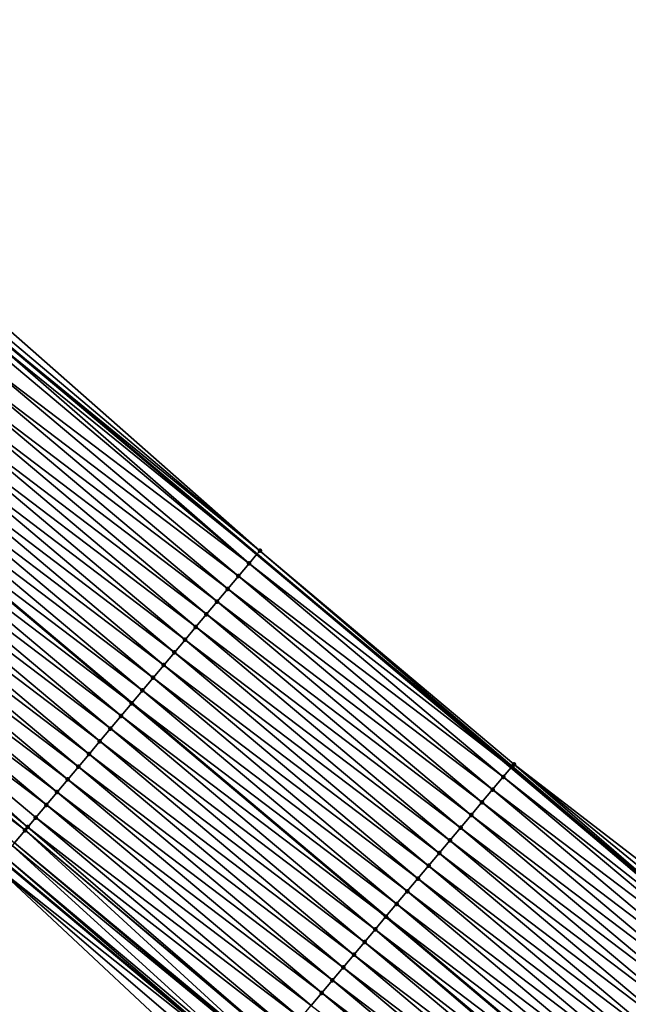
# Model space of a CAD drawing. Header units: feet. Extents: x 2007189 to 2022806, y 818621 to 837694.
# Tile 356 of 656: x 2016154 to 2016190, y 819621 to 819680. Entities that reach past the tile are written whole.
import ezdxf

# ---------------------------------------------------------------- set-up
doc = ezdxf.new("R2010")
doc.units = ezdxf.units.FT
doc.header["$MEASUREMENT"] = 0
for name, color, linetype, lineweight in [('EP_Travel Lane', 172, 'Continuous', 53), ('Road Shots', 141, 'Continuous', 100), ('Road X-Section', 40, 'Continuous', 13), ('STRIPING', 60, 'Continuous', 53)]:
    doc.layers.add(name, color=color, linetype=linetype, lineweight=lineweight)
doc.layers.add('I-77-MM17-21_SB-Surface-Border', color=7, linetype='Continuous')
doc.layers.add('I-77-MM17-21_SB-Surface-TIN', color=7, linetype='Continuous')

msp = doc.modelspace()

# ---------------------------------------------------------------- linework, layer by layer
at = {"layer": 'EP_Travel Lane'}
for points in [[(2016014.796709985, 819776.3407622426, 262.4601193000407), (2016030.117183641, 819763.4866467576, 262.6944060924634), (2016045.437521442, 819750.632645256, 262.9432423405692), (2016060.757875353, 819737.778630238, 263.1903578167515), (2016076.078435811, 819724.9244419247, 263.4153529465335), (2016091.399156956, 819712.070118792, 263.6231293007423), (2016106.724552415, 819699.2080098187, 263.877371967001), (2016122.036484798, 819686.3446305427, 264.1575624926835), (2016137.348357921, 819673.4813010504, 264.4436414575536), (2016152.660271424, 819660.6179376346, 264.7257164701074), (2016167.972586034, 819647.7542372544, 264.9679054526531), (2016183.28467098, 819634.8907298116, 265.2329252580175), (2016198.596788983, 819622.027194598, 265.4946617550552)], [(2016014.626060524, 819745.0162258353, 262.3268209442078), (2016029.946579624, 819732.1620708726, 262.5561737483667), (2016045.266974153, 819719.3080204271, 262.7988653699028), (2016060.58745953, 819706.4538937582, 263.0318249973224), (2016075.907973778, 819693.5997428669, 263.2616985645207), (2016091.225092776, 819680.752900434, 263.5268017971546), (2016106.554456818, 819667.9102264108, 263.8049131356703), (2016121.883785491, 819655.0675820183, 264.0865390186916), (2016137.213209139, 819642.2248580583, 264.3587255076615), (2016152.5430196, 819629.3818100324, 264.59250594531), (2016167.872762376, 819616.5388187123, 264.8330092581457), (2016183.202506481, 819603.6958262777, 265.0733781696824), (2016198.532178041, 819590.8528946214, 265.3209503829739)]]:
    msp.add_polyline3d(points, dxfattribs=at)
at = {"layer": 'I-77-MM17-21_SB-Surface-Border', "color": 3, "linetype": 'Continuous', "lineweight": -3}
for points in [[(2016015.619066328, 819777.3203047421, 262.428381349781), (2016030.296526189, 819763.7003339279, 262.690905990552), (2016045.61685894, 819750.8463360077, 262.9402484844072), (2016060.937196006, 819737.9923344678, 263.1891337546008), (2016076.900769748, 819725.9040005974, 263.3858762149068), (2016092.221470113, 819713.049694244, 263.5958432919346), (2016107.547451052, 819700.1867827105, 263.8446988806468), (2016122.21514101, 819686.5572963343, 264.1587124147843), (2016137.526395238, 819673.6932021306, 264.4434161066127), (2016153.137484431, 819661.1853565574, 264.6975518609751), (2016168.151971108, 819647.9677780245, 264.9694208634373), (2016183.460804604, 819635.1003761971, 265.2332455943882), (2016199.312859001, 819622.879429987, 265.4920209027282)], [(2016197.786978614, 819589.9652309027, 265.2864947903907), (2016181.556114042, 819601.7345447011, 264.9904818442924), (2016166.821759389, 819615.2867212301, 264.7761937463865), (2016152.191393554, 819628.9629454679, 264.5754625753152), (2016136.919052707, 819641.8744532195, 264.3445008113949), (2016120.588133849, 819653.5240375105, 264.0170704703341), (2016104.973506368, 819666.0263987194, 263.7006059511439), (2016089.676526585, 819678.9077486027, 263.4289134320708), (2016075.383008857, 819692.9734671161, 263.2308862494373), (2016058.687147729, 819704.1865285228, 262.903408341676), (2016043.123100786, 819716.750073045, 262.6552766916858), (2016029.865235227, 819732.0650542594, 262.5527761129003), (2016014.556799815, 819744.9336030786, 262.322982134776)]]:
    msp.add_polyline3d(points, dxfattribs=at)
at = {"layer": 'I-77-MM17-21_SB-Surface-TIN', "color": 128, "linetype": 'Continuous', "lineweight": -3}
for points in [[(2016152.868889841, 819660.8661093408, 264.7192249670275), (2016152.660271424, 819660.6179376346, 264.7257164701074), (2016168.149340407, 819647.9646468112, 264.9694175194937)], [(2016153.137484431, 819661.1853565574, 264.6975518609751), (2016152.868889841, 819660.8661093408, 264.7192249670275), (2016168.151971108, 819647.9677780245, 264.9694208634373)], [(2016152.868889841, 819660.8661093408, 264.7192249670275), (2016168.149340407, 819647.9646468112, 264.9694175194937), (2016168.151971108, 819647.9677780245, 264.9694208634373)], [(2016152.194455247, 819660.0634048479, 264.7206456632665), (2016167.506126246, 819647.1989604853, 264.963915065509), (2016152.417867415, 819660.3293440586, 264.7219649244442)], [(2016152.641702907, 819660.595848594, 264.7262942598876), (2016152.417867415, 819660.3293440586, 264.7219649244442), (2016167.972586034, 819647.7542372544, 264.9679054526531)], [(2016152.417867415, 819660.3293440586, 264.7219649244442), (2016167.506126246, 819647.1989604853, 264.963915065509), (2016167.972586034, 819647.7542372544, 264.9679054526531)], [(2016152.641702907, 819660.595848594, 264.7262942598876), (2016167.972586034, 819647.7542372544, 264.9679054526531), (2016152.660271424, 819660.6179376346, 264.7257164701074)], [(2016168.149340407, 819647.9646468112, 264.9694175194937), (2016152.660271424, 819660.6179376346, 264.7257164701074), (2016167.972586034, 819647.7542372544, 264.9679054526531)], [(2016151.551345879, 819659.2976304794, 264.7047245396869), (2016167.506126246, 819647.1989604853, 264.963915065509), (2016152.194455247, 819660.0634048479, 264.7206456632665)], [(2016150.908258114, 819658.5318379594, 264.6866554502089), (2016166.86299572, 819646.4332038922, 264.9500975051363), (2016151.551345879, 819659.2976304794, 264.7047245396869)], [(2016151.551345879, 819659.2976304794, 264.7047245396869), (2016166.86299572, 819646.4332038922, 264.9500975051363), (2016167.506126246, 819647.1989604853, 264.963915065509)], [(2016150.265144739, 819657.7660669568, 264.6711326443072), (2016166.219911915, 819645.6674080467, 264.9316349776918), (2016150.908258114, 819658.5318379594, 264.6866554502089)], [(2016150.908258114, 819658.5318379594, 264.6866554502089), (2016166.219911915, 819645.6674080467, 264.9316349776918), (2016166.86299572, 819646.4332038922, 264.9500975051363)], [(2016149.622029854, 819657.0002972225, 264.6557599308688), (2016165.576806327, 819644.9016305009, 264.9153379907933), (2016150.265144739, 819657.7660669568, 264.6711326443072)], [(2016150.265144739, 819657.7660669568, 264.6711326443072), (2016165.576806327, 819644.9016305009, 264.9153379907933), (2016166.219911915, 819645.6674080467, 264.9316349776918)], [(2016148.978913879, 819656.2345284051, 264.6404956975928), (2016164.933685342, 819644.1358658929, 264.9005719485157), (2016149.622029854, 819657.0002972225, 264.6557599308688)], [(2016149.622029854, 819657.0002972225, 264.6557599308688), (2016164.933685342, 819644.1358658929, 264.9005719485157), (2016165.576806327, 819644.9016305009, 264.9153379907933)], [(2016148.335796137, 819655.4687610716, 264.6254070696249), (2016164.290579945, 819643.3700881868, 264.8842559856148), (2016148.978913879, 819656.2345284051, 264.6404956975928)], [(2016148.978913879, 819656.2345284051, 264.6404956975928), (2016164.290579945, 819643.3700881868, 264.8842559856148), (2016164.933685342, 819644.1358658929, 264.9005719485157)], [(2016147.692685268, 819654.702987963, 264.609635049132), (2016163.647446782, 819642.6043338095, 264.8707006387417), (2016148.335796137, 819655.4687610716, 264.6254070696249)], [(2016148.335796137, 819655.4687610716, 264.6254070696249), (2016163.647446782, 819642.6043338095, 264.8707006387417), (2016164.290579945, 819643.3700881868, 264.8842559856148)], [(2016147.049573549, 819653.9372155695, 264.5939476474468), (2016163.00431562, 819641.838577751, 264.8569463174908), (2016147.692685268, 819654.702987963, 264.609635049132)], [(2016147.692685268, 819654.702987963, 264.609635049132), (2016163.00431562, 819641.838577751, 264.8569463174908), (2016163.647446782, 819642.6043338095, 264.8707006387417)], [(2016146.406445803, 819653.1714566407, 264.5798535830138), (2016162.361211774, 819641.0727987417, 264.8404761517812), (2016147.049573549, 819653.9372155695, 264.5939476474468)], [(2016147.049573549, 819653.9372155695, 264.5939476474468), (2016162.361211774, 819641.0727987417, 264.8404761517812), (2016163.00431562, 819641.838577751, 264.8569463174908)], [(2016145.763341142, 819652.4056783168, 264.5634644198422), (2016161.718123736, 819640.3070064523, 264.8224344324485), (2016146.406445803, 819653.1714566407, 264.5798535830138)], [(2016146.406445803, 819653.1714566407, 264.5798535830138), (2016161.718123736, 819640.3070064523, 264.8224344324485), (2016162.361211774, 819641.0727987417, 264.8404761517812)], [(2016145.763341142, 819652.4056783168, 264.5634644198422), (2016145.120255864, 819651.6398734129, 264.5446439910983), (2016161.07504873, 819639.5412032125, 264.8030969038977)], [(2016145.763341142, 819652.4056783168, 264.5634644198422), (2016161.07504873, 819639.5412032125, 264.8030969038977), (2016161.718123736, 819640.3070064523, 264.8224344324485)], [(2016144.477136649, 819650.8741176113, 264.5302058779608), (2016160.431966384, 819638.7753927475, 264.7838334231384), (2016145.120255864, 819651.6398734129, 264.5446439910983)], [(2016161.07504873, 819639.5412032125, 264.8030969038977), (2016145.120255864, 819651.6398734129, 264.5446439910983), (2016160.431966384, 819638.7753927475, 264.7838334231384)], [(2016143.83397031, 819650.1083911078, 264.5199488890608), (2016159.788857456, 819638.0096314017, 264.7685243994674), (2016144.477136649, 819650.8741176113, 264.5302058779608)], [(2016144.477136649, 819650.8741176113, 264.5302058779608), (2016159.788857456, 819638.0096314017, 264.7685243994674), (2016160.431966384, 819638.7753927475, 264.7838334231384)], [(2016143.190874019, 819649.3426057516, 264.5027275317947), (2016159.145705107, 819637.2438931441, 264.756876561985), (2016143.83397031, 819650.1083911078, 264.5199488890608)], [(2016143.83397031, 819650.1083911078, 264.5199488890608), (2016159.145705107, 819637.2438931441, 264.756876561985), (2016159.788857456, 819638.0096314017, 264.7685243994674)], [(2016142.547752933, 819648.5768412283, 264.4879714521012), (2016158.502562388, 819636.4781467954, 264.7442712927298), (2016143.190874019, 819649.3426057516, 264.5027275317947)], [(2016143.190874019, 819649.3426057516, 264.5027275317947), (2016158.502562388, 819636.4781467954, 264.7442712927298), (2016159.145705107, 819637.2438931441, 264.756876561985)], [(2016141.904589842, 819647.8111119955, 264.4773914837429), (2016157.859427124, 819635.7123941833, 264.7309248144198), (2016142.547752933, 819648.5768412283, 264.4879714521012)], [(2016142.547752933, 819648.5768412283, 264.4879714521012), (2016157.859427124, 819635.7123941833, 264.7309248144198), (2016158.502562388, 819636.4781467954, 264.7442712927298)], [(2016141.261459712, 819647.0453550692, 264.4635344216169), (2016157.21629288, 819634.9466407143, 264.7174769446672), (2016141.904589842, 819647.8111119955, 264.4773914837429)], [(2016141.904589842, 819647.8111119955, 264.4773914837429), (2016157.21629288, 819634.9466407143, 264.7174769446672), (2016157.859427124, 819635.7123941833, 264.7309248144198)], [(2016183.354758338, 819634.9741670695, 265.2337603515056), (2016168.149340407, 819647.9646468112, 264.9694175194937), (2016167.972586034, 819647.7542372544, 264.9679054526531)], [(2016183.460804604, 819635.1003761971, 265.2332455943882), (2016168.151971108, 819647.9677780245, 264.9694208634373), (2016168.149340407, 819647.9646468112, 264.9694175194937)], [(2016183.354758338, 819634.9741670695, 265.2337603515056), (2016183.460804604, 819635.1003761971, 265.2332455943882), (2016168.149340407, 819647.9646468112, 264.9694175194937)], [(2016182.8175943, 819634.3346866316, 265.2273600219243), (2016167.506126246, 819647.1989604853, 264.963915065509), (2016166.86299572, 819646.4332038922, 264.9500975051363)], [(2016167.506126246, 819647.1989604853, 264.963915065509), (2016183.28467098, 819634.8907298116, 265.2329252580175), (2016167.972586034, 819647.7542372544, 264.9679054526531)], [(2016182.8175943, 819634.3346866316, 265.2273600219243), (2016183.28467098, 819634.8907298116, 265.2329252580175), (2016167.506126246, 819647.1989604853, 264.963915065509)], [(2016183.354758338, 819634.9741670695, 265.2337603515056), (2016167.972586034, 819647.7542372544, 264.9679054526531), (2016183.28467098, 819634.8907298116, 265.2329252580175)], [(2016140.618348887, 819646.2795819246, 264.4477581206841), (2016156.573156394, 819634.1808891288, 264.7042519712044), (2016141.261459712, 819647.0453550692, 264.4635344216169)], [(2016141.261459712, 819647.0453550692, 264.4635344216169), (2016156.573156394, 819634.1808891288, 264.7042519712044), (2016157.21629288, 819634.9466407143, 264.7174769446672)], [(2016139.975240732, 819645.5138065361, 264.4317163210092), (2016155.930031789, 819633.4151275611, 264.6898457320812), (2016140.618348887, 819646.2795819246, 264.4477581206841)], [(2016140.618348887, 819646.2795819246, 264.4477581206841), (2016155.930031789, 819633.4151275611, 264.6898457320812), (2016156.573156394, 819634.1808891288, 264.7042519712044)], [(2016182.174488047, 819633.5689096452, 265.2111294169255), (2016166.86299572, 819646.4332038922, 264.9500975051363), (2016166.219911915, 819645.6674080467, 264.9316349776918)], [(2016182.174488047, 819633.5689096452, 265.2111294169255), (2016182.8175943, 819634.3346866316, 265.2273600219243), (2016166.86299572, 819646.4332038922, 264.9500975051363)], [(2016139.332124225, 819644.7480381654, 264.4165049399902), (2016155.286917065, 819632.6493576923, 264.6744571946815), (2016139.975240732, 819645.5138065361, 264.4317163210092)], [(2016139.975240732, 819645.5138065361, 264.4317163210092), (2016155.286917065, 819632.6493576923, 264.6744571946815), (2016155.930031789, 819633.4151275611, 264.6898457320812)], [(2016181.53139361, 819632.8031227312, 265.1937240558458), (2016166.219911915, 819645.6674080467, 264.9316349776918), (2016165.576806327, 819644.9016305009, 264.9153379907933)], [(2016181.53139361, 819632.8031227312, 265.1937240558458), (2016182.174488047, 819633.5689096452, 265.2111294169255), (2016166.219911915, 819645.6674080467, 264.9316349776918)], [(2016180.888302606, 819632.0373329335, 265.1759774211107), (2016165.576806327, 819644.9016305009, 264.9153379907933), (2016164.933685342, 819644.1358658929, 264.9005719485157)], [(2016180.888302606, 819632.0373329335, 265.1759774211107), (2016181.53139361, 819632.8031227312, 265.1937240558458), (2016165.576806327, 819644.9016305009, 264.9153379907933)], [(2016138.688990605, 819643.9822841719, 264.4029949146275), (2016154.164272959, 819631.3126169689, 264.6483091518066), (2016139.332124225, 819644.7480381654, 264.4165049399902)], [(2016139.332124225, 819644.7480381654, 264.4165049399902), (2016154.643797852, 819631.8835915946, 264.659514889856), (2016155.286917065, 819632.6493576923, 264.6744571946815)], [(2016139.332124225, 819644.7480381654, 264.4165049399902), (2016154.164272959, 819631.3126169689, 264.6483091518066), (2016154.643797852, 819631.8835915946, 264.659514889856)], [(2016138.098711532, 819643.2794648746, 264.3907351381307), (2016154.000682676, 819631.1178221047, 264.6441711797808), (2016138.688990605, 819643.9822841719, 264.4029949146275)], [(2016138.688990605, 819643.9822841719, 264.4029949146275), (2016154.000682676, 819631.1178221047, 264.6441711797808), (2016154.164272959, 819631.3126169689, 264.6483091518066)], [(2016180.245209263, 819631.2715450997, 265.1584632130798), (2016164.933685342, 819644.1358658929, 264.9005719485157), (2016164.290579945, 819643.3700881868, 264.8842559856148)], [(2016180.245209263, 819631.2715450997, 265.1584632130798), (2016180.888302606, 819632.0373329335, 265.1759774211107), (2016164.933685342, 819644.1358658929, 264.9005719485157)], [(2016138.098711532, 819643.2794648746, 264.3907351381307), (2016153.357598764, 819630.3520263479, 264.6257191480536), (2016154.000682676, 819631.1178221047, 264.6441711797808)], [(2016179.602112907, 819630.5057597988, 265.1412487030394), (2016164.290579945, 819643.3700881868, 264.8842559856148), (2016163.647446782, 819642.6043338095, 264.8707006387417)], [(2016180.245209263, 819631.2715450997, 265.1584632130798), (2016164.290579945, 819643.3700881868, 264.8842559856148), (2016179.602112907, 819630.5057597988, 265.1412487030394)], [(2016163.00431562, 819641.838577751, 264.8569463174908), (2016178.959015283, 819629.7399755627, 265.1241602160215), (2016163.647446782, 819642.6043338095, 264.8707006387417)], [(2016179.602112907, 819630.5057597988, 265.1412487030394), (2016163.647446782, 819642.6043338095, 264.8707006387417), (2016178.959015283, 819629.7399755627, 265.1241602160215)], [(2016162.361211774, 819641.0727987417, 264.8404761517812), (2016178.315920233, 819628.9741891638, 265.1068157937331), (2016163.00431562, 819641.838577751, 264.8569463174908)], [(2016163.00431562, 819641.838577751, 264.8569463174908), (2016178.315920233, 819628.9741891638, 265.1068157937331), (2016178.959015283, 819629.7399755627, 265.1241602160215)], [(2016161.718123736, 819640.3070064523, 264.8224344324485), (2016177.672829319, 819628.20839929, 265.0890601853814), (2016162.361211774, 819641.0727987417, 264.8404761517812)], [(2016162.361211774, 819641.0727987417, 264.8404761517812), (2016177.672829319, 819628.20839929, 265.0890601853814), (2016178.315920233, 819628.9741891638, 265.1068157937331)], [(2016161.07504873, 819639.5412032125, 264.8030969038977), (2016177.029727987, 819627.4426181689, 265.0723403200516), (2016161.718123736, 819640.3070064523, 264.8224344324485)], [(2016161.718123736, 819640.3070064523, 264.8224344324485), (2016177.029727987, 819627.4426181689, 265.0723403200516), (2016177.672829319, 819628.20839929, 265.0890601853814)], [(2016161.07504873, 819639.5412032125, 264.8030969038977), (2016160.431966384, 819638.7753927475, 264.7838334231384), (2016176.386622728, 819626.6768403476, 265.0560109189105)], [(2016161.07504873, 819639.5412032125, 264.8030969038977), (2016176.386622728, 819626.6768403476, 265.0560109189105), (2016177.029727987, 819627.4426181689, 265.0723403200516)], [(2016159.788857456, 819638.0096314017, 264.7685243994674), (2016175.743511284, 819625.9110512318, 265.0394889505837), (2016160.431966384, 819638.7753927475, 264.7838334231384)], [(2016176.386622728, 819626.6768403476, 265.0560109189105), (2016160.431966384, 819638.7753927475, 264.7838334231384), (2016175.743511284, 819625.9110512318, 265.0394889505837)], [(2016159.145705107, 819637.2438931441, 264.756876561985), (2016175.100409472, 819625.1452870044, 265.0236242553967), (2016159.788857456, 819638.0096314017, 264.7685243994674)], [(2016159.788857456, 819638.0096314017, 264.7685243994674), (2016175.100409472, 819625.1452870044, 265.0236242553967), (2016175.743511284, 819625.9110512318, 265.0394889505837)], [(2016158.502562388, 819636.4781467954, 264.7442712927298), (2016174.457280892, 819624.3795287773, 265.0096135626), (2016159.145705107, 819637.2438931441, 264.756876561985)], [(2016159.145705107, 819637.2438931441, 264.756876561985), (2016174.457280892, 819624.3795287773, 265.0096135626), (2016175.100409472, 819625.1452870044, 265.0236242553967)], [(2016157.859427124, 819635.7123941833, 264.7309248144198), (2016173.81414567, 819623.6137761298, 264.9962631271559), (2016158.502562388, 819636.4781467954, 264.7442712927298)], [(2016158.502562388, 819636.4781467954, 264.7442712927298), (2016173.81414567, 819623.6137761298, 264.9962631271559), (2016174.457280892, 819624.3795287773, 265.0096135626)], [(2016157.21629288, 819634.9466407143, 264.7174769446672), (2016173.171036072, 819622.8480019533, 264.9803650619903), (2016157.859427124, 819635.7123941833, 264.7309248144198)], [(2016157.859427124, 819635.7123941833, 264.7309248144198), (2016173.171036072, 819622.8480019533, 264.9803650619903), (2016173.81414567, 819623.6137761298, 264.9962631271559)], [(2016156.573156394, 819634.1808891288, 264.7042519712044), (2016172.527928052, 819622.0822264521, 264.9643102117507), (2016157.21629288, 819634.9466407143, 264.7174769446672)], [(2016157.21629288, 819634.9466407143, 264.7174769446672), (2016172.527928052, 819622.0822264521, 264.9643102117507), (2016173.171036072, 819622.8480019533, 264.9803650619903)], [(2016182.8175943, 819634.3346866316, 265.2273600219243), (2016198.538876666, 819621.9582188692, 265.4923776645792), (2016183.28467098, 819634.8907298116, 265.2329252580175)], [(2016183.354758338, 819634.9741670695, 265.2337603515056), (2016183.28467098, 819634.8907298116, 265.2329252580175), (2016198.596788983, 819622.027194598, 265.4946617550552)], [(2016198.538876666, 819621.9582188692, 265.4923776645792), (2016198.596788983, 819622.027194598, 265.4946617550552), (2016183.28467098, 819634.8907298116, 265.2329252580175)], [(2016183.354758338, 819634.9741670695, 265.2337603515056), (2016198.596788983, 819622.027194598, 265.4946617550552), (2016183.460804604, 819635.1003761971, 265.2332455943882)], [(2016183.460804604, 819635.1003761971, 265.2332455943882), (2016198.596788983, 819622.027194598, 265.4946617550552), (2016198.940206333, 819622.4362174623, 265.5082063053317)], [(2016183.460804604, 819635.1003761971, 265.2332455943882), (2016198.940206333, 819622.4362174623, 265.5082063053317), (2016199.312859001, 819622.879429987, 265.4920209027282)], [(2016155.930031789, 819633.4151275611, 264.6898457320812), (2016171.884806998, 819621.3164619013, 264.9495512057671), (2016156.573156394, 819634.1808891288, 264.7042519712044)], [(2016156.573156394, 819634.1808891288, 264.7042519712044), (2016171.884806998, 819621.3164619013, 264.9495512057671), (2016172.527928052, 819622.0822264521, 264.9643102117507)], [(2016182.174488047, 819633.5689096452, 265.2111294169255), (2016198.129143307, 819621.4703447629, 265.4827593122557), (2016182.8175943, 819634.3346866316, 265.2273600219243)], [(2016182.8175943, 819634.3346866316, 265.2273600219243), (2016198.129143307, 819621.4703447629, 265.4827593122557), (2016198.538876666, 819621.9582188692, 265.4923776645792)], [(2016181.53139361, 819632.8031227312, 265.1937240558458), (2016197.486065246, 819620.7045440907, 265.4637258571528), (2016182.174488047, 819633.5689096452, 265.2111294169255)], [(2016182.174488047, 819633.5689096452, 265.2111294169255), (2016197.486065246, 819620.7045440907, 265.4637258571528), (2016198.129143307, 819621.4703447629, 265.4827593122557)], [(2016155.286917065, 819632.6493576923, 264.6744571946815), (2016171.241681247, 819620.5507012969, 264.9352591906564), (2016155.930031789, 819633.4151275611, 264.6898457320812)], [(2016155.930031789, 819633.4151275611, 264.6898457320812), (2016171.241681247, 819620.5507012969, 264.9352591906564), (2016171.884806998, 819621.3164619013, 264.9495512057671)], [(2016154.643797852, 819631.8835915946, 264.659514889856), (2016170.598560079, 819619.7849368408, 264.9205113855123), (2016155.286917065, 819632.6493576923, 264.6744571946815)], [(2016155.286917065, 819632.6493576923, 264.6744571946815), (2016170.598560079, 819619.7849368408, 264.9205113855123), (2016171.241681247, 819620.5507012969, 264.9352591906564)], [(2016180.888302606, 819632.0373329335, 265.1759774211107), (2016196.842995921, 819619.938736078, 265.4438237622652), (2016181.53139361, 819632.8031227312, 265.1937240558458)], [(2016181.53139361, 819632.8031227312, 265.1937240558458), (2016196.842995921, 819619.938736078, 265.4438237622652), (2016197.486065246, 819620.7045440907, 265.4637258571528)], [(2016154.164272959, 819631.3126169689, 264.6483091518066), (2016169.955452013, 819619.0191613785, 264.9044611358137), (2016154.643797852, 819631.8835915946, 264.659514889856)], [(2016154.643797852, 819631.8835915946, 264.659514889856), (2016169.955452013, 819619.0191613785, 264.9044611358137), (2016170.598560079, 819619.7849368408, 264.9205113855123)], [(2016180.245209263, 819631.2715450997, 265.1584632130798), (2016196.199918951, 819619.1729344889, 265.4246817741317), (2016180.888302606, 819632.0373329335, 265.1759774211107)], [(2016180.888302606, 819632.0373329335, 265.1759774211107), (2016196.199918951, 819619.1729344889, 265.4246817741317), (2016196.842995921, 819619.938736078, 265.4438237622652)], [(2016154.000682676, 819631.1178221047, 264.6441711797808), (2016169.31234923, 819618.2533814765, 264.8878855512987), (2016154.164272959, 819631.3126169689, 264.6483091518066)], [(2016154.164272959, 819631.3126169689, 264.6483091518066), (2016169.31234923, 819618.2533814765, 264.8878855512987), (2016169.955452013, 819619.0191613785, 264.9044611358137)], [(2016180.245209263, 819631.2715450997, 265.1584632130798), (2016179.602112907, 819630.5057597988, 265.1412487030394), (2016195.556814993, 819618.4071555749, 265.408223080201)], [(2016180.245209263, 819631.2715450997, 265.1584632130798), (2016195.556814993, 819618.4071555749, 265.408223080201), (2016196.199918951, 819619.1729344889, 265.4246817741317)], [(2016153.357598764, 819630.3520263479, 264.6257191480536), (2016168.75557759, 819617.590347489, 264.87091042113), (2016154.000682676, 819631.1178221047, 264.6441711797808)], [(2016154.000682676, 819631.1178221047, 264.6441711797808), (2016169.290122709, 819618.2269151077, 264.8873147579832), (2016169.31234923, 819618.2533814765, 264.8878855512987)], [(2016154.000682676, 819631.1178221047, 264.6441711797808), (2016168.75557759, 819617.590347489, 264.87091042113), (2016169.290122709, 819618.2269151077, 264.8873147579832)], [(2016152.714579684, 819629.586176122, 264.600821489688), (2016168.026283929, 819616.721703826, 264.8407888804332), (2016153.229047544, 819630.1989291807, 264.6212428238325)], [(2016153.229047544, 819630.1989291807, 264.6212428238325), (2016168.669282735, 819617.4875710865, 264.8677021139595), (2016153.357598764, 819630.3520263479, 264.6257191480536)], [(2016153.229047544, 819630.1989291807, 264.6212428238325), (2016168.026283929, 819616.721703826, 264.8407888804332), (2016168.669282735, 819617.4875710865, 264.8677021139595)], [(2016153.357598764, 819630.3520263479, 264.6257191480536), (2016168.669282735, 819617.4875710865, 264.8677021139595), (2016168.75557759, 819617.590347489, 264.87091042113)], [(2016179.602112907, 819630.5057597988, 265.1412487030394), (2016178.959015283, 819629.7399755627, 265.1241602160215), (2016194.913704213, 819617.6413823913, 265.3924425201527)], [(2016179.602112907, 819630.5057597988, 265.1412487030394), (2016194.913704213, 819617.6413823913, 265.3924425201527), (2016195.556814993, 819618.4071555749, 265.408223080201)], [(2016152.191393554, 819628.9629454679, 264.5754625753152), (2016167.872762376, 819616.5388187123, 264.8330092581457), (2016152.5430196, 819629.3818100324, 264.59250594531)], [(2016152.714579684, 819629.586176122, 264.600821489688), (2016152.5430196, 819629.3818100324, 264.59250594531), (2016167.872762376, 819616.5388187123, 264.8330092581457)], [(2016152.714579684, 819629.586176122, 264.600821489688), (2016167.872762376, 819616.5388187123, 264.8330092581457), (2016168.026283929, 819616.721703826, 264.8407888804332)], [(2016194.270601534, 819616.8756024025, 265.3758566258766), (2016178.959015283, 819629.7399755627, 265.1241602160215), (2016178.315920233, 819628.9741891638, 265.1068157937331)], [(2016194.270601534, 819616.8756024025, 265.3758566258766), (2016194.913704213, 819617.6413823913, 265.3924425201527), (2016178.959015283, 819629.7399755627, 265.1241602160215)], [(2016152.191393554, 819628.9629454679, 264.5754625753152), (2016167.383342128, 819615.9557886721, 264.8082081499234), (2016167.872762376, 819616.5388187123, 264.8330092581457)], [(2016152.191393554, 819628.9629454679, 264.5754625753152), (2016166.821759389, 819615.2867212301, 264.7761937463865), (2016167.383342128, 819615.9557886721, 264.8082081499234)], [(2016193.627502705, 819616.1098191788, 265.3588879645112), (2016178.315920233, 819628.9741891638, 265.1068157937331), (2016177.672829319, 819628.20839929, 265.0890601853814)], [(2016193.627502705, 819616.1098191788, 265.3588879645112), (2016194.270601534, 819616.8756024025, 265.3758566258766), (2016178.315920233, 819628.9741891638, 265.1068157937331)], [(2016192.984407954, 819615.3440325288, 265.3415138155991), (2016177.672829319, 819628.20839929, 265.0890601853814), (2016177.029727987, 819627.4426181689, 265.0723403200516)], [(2016192.984407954, 819615.3440325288, 265.3415138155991), (2016193.627502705, 819616.1098191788, 265.3588879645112), (2016177.672829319, 819628.20839929, 265.0890601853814)], [(2016192.341329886, 819614.5782318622, 265.3224810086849), (2016177.029727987, 819627.4426181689, 265.0723403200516), (2016176.386622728, 819626.6768403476, 265.0560109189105)], [(2016192.341329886, 819614.5782318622, 265.3224810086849), (2016192.984407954, 819615.3440325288, 265.3415138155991), (2016177.029727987, 819627.4426181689, 265.0723403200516)], [(2016191.69825346, 819613.8124298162, 265.303284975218), (2016176.386622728, 819626.6768403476, 265.0560109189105), (2016175.743511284, 819625.9110512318, 265.0394889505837)], [(2016191.69825346, 819613.8124298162, 265.303284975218), (2016192.341329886, 819614.5782318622, 265.3224810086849), (2016176.386622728, 819626.6768403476, 265.0560109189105)], [(2016175.100409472, 819625.1452870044, 265.0236242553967), (2016191.055168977, 819613.0466149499, 265.2839307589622), (2016175.743511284, 819625.9110512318, 265.0394889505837)], [(2016191.69825346, 819613.8124298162, 265.303284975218), (2016175.743511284, 819625.9110512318, 265.0394889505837), (2016191.055168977, 819613.0466149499, 265.2839307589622)], [(2016190.29320287, 819612.1392292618, 265.2609465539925), (2016175.100409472, 819625.1452870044, 265.0236242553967), (2016174.457280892, 819624.3795287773, 265.0096135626)], [(2016190.412106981, 819612.280820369, 265.2642592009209), (2016191.055168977, 819613.0466149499, 265.2839307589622), (2016175.100409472, 819625.1452870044, 265.0236242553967)], [(2016190.29320287, 819612.1392292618, 265.2609465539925), (2016190.412106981, 819612.280820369, 265.2642592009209), (2016175.100409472, 819625.1452870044, 265.0236242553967)], [(2016189.76900422, 819611.5150404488, 265.2476814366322), (2016174.457280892, 819624.3795287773, 265.0096135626), (2016173.81414567, 819623.6137761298, 264.9962631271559)], [(2016189.76900422, 819611.5150404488, 265.2476814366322), (2016190.29320287, 819612.1392292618, 265.2609465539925), (2016174.457280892, 819624.3795287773, 265.0096135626)], [(2016189.125875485, 819610.7492823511, 265.2336860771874), (2016173.81414567, 819623.6137761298, 264.9962631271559), (2016173.171036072, 819622.8480019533, 264.9803650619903)], [(2016189.125875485, 819610.7492823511, 265.2336860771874), (2016189.76900422, 819611.5150404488, 265.2476814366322), (2016173.81414567, 819623.6137761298, 264.9962631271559)], [(2016188.482765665, 819609.9835083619, 265.2178101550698), (2016173.171036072, 819622.8480019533, 264.9803650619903), (2016172.527928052, 819622.0822264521, 264.9643102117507)], [(2016188.482765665, 819609.9835083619, 265.2178101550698), (2016189.125875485, 819610.7492823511, 265.2336860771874), (2016173.171036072, 819622.8480019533, 264.9803650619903)], [(2016187.839675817, 819609.2177175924, 265.1999485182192), (2016172.527928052, 819622.0822264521, 264.9643102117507), (2016171.884806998, 819621.3164619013, 264.9495512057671)], [(2016187.839675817, 819609.2177175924, 265.1999485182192), (2016188.482765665, 819609.9835083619, 265.2178101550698), (2016172.527928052, 819622.0822264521, 264.9643102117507)], [(2016187.196590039, 819608.4519234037, 265.181682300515), (2016171.884806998, 819621.3164619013, 264.9495512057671), (2016171.241681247, 819620.5507012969, 264.9352591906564)], [(2016187.196590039, 819608.4519234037, 265.181682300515), (2016187.839675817, 819609.2177175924, 265.1999485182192), (2016171.884806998, 819621.3164619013, 264.9495512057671)]]:
    msp.add_3dface(points, dxfattribs=at)
at = {"layer": 'Road Shots', "lineweight": 100}
for p in [(2016168.149340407, 819647.9646468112, 264.9694175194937), (2016168.151971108, 819647.9677780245, 264.9694208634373), (2016167.506126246, 819647.1989604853, 264.963915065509), (2016166.86299572, 819646.4332038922, 264.9500975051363), (2016166.219911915, 819645.6674080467, 264.9316349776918), (2016165.576806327, 819644.9016305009, 264.9153379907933), (2016164.933685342, 819644.1358658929, 264.9005719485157), (2016164.290579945, 819643.3700881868, 264.8842559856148), (2016163.647446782, 819642.6043338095, 264.8707006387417), (2016163.00431562, 819641.838577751, 264.8569463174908), (2016162.361211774, 819641.0727987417, 264.8404761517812), (2016161.718123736, 819640.3070064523, 264.8224344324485), (2016161.07504873, 819639.5412032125, 264.8030969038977), (2016160.431972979, 819638.7754005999, 264.7838335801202), (2016159.788857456, 819638.0096314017, 264.7685243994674), (2016159.145705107, 819637.2438931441, 264.756876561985), (2016158.502562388, 819636.4781467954, 264.7442712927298), (2016157.859427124, 819635.7123941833, 264.7309248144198), (2016157.21629288, 819634.9466407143, 264.7174769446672), (2016183.354758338, 819634.9741670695, 265.2337603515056), (2016183.460804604, 819635.1003761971, 265.2332455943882), (2016156.573156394, 819634.1808891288, 264.7042519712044), (2016182.8175943, 819634.3346866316, 265.2273600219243), (2016182.174488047, 819633.5689096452, 265.2111294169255), (2016155.930031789, 819633.4151275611, 264.6898457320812), (2016155.286917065, 819632.6493576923, 264.6744571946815), (2016181.53139361, 819632.8031227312, 265.1937240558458), (2016154.643797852, 819631.8835915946, 264.659514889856), (2016180.888302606, 819632.0373329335, 265.1759774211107), (2016154.164272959, 819631.3126169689, 264.6483091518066), (2016180.245209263, 819631.2715450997, 265.1584632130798), (2016154.000682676, 819631.1178221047, 264.6441711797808), (2016179.602112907, 819630.5057597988, 265.1412487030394), (2016178.959015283, 819629.7399755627, 265.1241602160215), (2016178.315920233, 819628.9741891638, 265.1068157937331), (2016177.672829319, 819628.20839929, 265.0890601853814), (2016177.029727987, 819627.4426181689, 265.0723403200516), (2016176.386622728, 819626.6768403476, 265.0560109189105), (2016175.743519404, 819625.9110609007, 265.0394891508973), (2016175.100409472, 819625.1452870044, 265.0236242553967), (2016174.457280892, 819624.3795287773, 265.0096135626), (2016173.81414567, 819623.6137761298, 264.9962631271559), (2016173.171036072, 819622.8480019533, 264.9803650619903), (2016172.527928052, 819622.0822264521, 264.9643102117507), (2016171.884806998, 819621.3164619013, 264.9495512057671)]:
    msp.add_point(p, dxfattribs=at)
at = {"layer": 'Road X-Section', "extrusion": (0.7655737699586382, -0.6432140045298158, 0.01313571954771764), "elevation": 1016319.881879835, "flags": 128}
msp.add_lwpolyline([(1924494.615737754, -13086.25256463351), (1924494.611648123, -13086.25256797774), (1924493.611648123, -13086.25807090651), (1924492.611648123, -13086.27188965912), (1924491.611648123, -13086.2903537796), (1924490.611648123, -13086.30665217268), (1924489.611648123, -13086.32141948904), (1924488.611648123, -13086.33773685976), (1924487.611648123, -13086.35129337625), (1924486.611648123, -13086.3650488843), (1924485.611648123, -13086.38152047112), (1924484.611648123, -13086.39956374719), (1924483.611648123, -13086.41890294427), (1924482.611648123, -13086.43816793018), (1924481.611648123, -13086.45347843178), (1924480.611648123, -13086.46512727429), (1924479.611648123, -13086.47773363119), (1924478.611648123, -13086.4910812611), (1924477.611648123, -13086.50453029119), (1924476.611648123, -13086.51775640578), (1924475.611648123, -13086.53216388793), (1924474.611648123, -13086.54755375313), (1924473.611648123, -13086.56249734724), (1924472.866023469, -13086.57370405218), (1924472.611648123, -13086.57784238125), (1924471.611648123, -13086.5962960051), (1924471.411737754, -13086.60077271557), (1924470.611648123, -13086.62119581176), (1924469.797928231, -13086.64655691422)], dxfattribs=at)
at = {"layer": 'Road X-Section', "extrusion": (0.7655737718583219, -0.6432140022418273, 0.01313572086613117), "elevation": 1016339.887585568, "flags": 128}
msp.add_lwpolyline([(1924494.608625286, -13086.25286945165), (1924494.443778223, -13086.25235465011), (1924493.608625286, -13086.25875553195), (1924492.608625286, -13086.2749875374), (1924491.608625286, -13086.2923944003), (1924490.608625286, -13086.3101425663), (1924489.608625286, -13086.32765828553), (1924488.608625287, -13086.34487428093), (1924487.608625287, -13086.36196424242), (1924486.608625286, -13086.37931016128), (1924485.608625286, -13086.39706730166), (1924484.608625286, -13086.41378860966), (1924483.608625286, -13086.43011941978), (1924482.608625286, -13086.44664261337), (1924481.608625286, -13086.46250887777), (1924480.608625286, -13086.47652077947), (1924479.608625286, -13086.48987236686), (1924478.608625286, -13086.50577180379), (1924477.608625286, -13086.52182803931), (1924476.608625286, -13086.53658831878), (1924475.608625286, -13086.55088156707), (1924474.608625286, -13086.56563064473), (1924473.608625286, -13086.58168227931), (1924472.608625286, -13086.59825929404), (1924472.574063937, -13086.59883013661), (1924471.742825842, -13086.61523588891), (1924471.608625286, -13086.61844447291), (1924470.608625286, -13086.64536002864), (1924469.608625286, -13086.67794357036), (1924468.735111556, -13086.70996073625)], dxfattribs=at)
at = {"layer": 'Road X-Section', "extrusion": (0.765573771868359, -0.6432140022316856, 0.01313572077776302), "elevation": 1016359.887614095, "flags": 128}
msp.add_lwpolyline([(1924467.837171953, -13086.75830177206), (1924469.153897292, -13086.70619257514), (1924470.60861082, -13086.67018177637), (1924471.60861082, -13086.64925847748), (1924472.60861082, -13086.63156415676), (1924473.60861082, -13086.61624953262), (1924474.60861082, -13086.60098205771), (1924475.60861082, -13086.58482841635), (1924476.60861082, -13086.56708481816), (1924477.60861082, -13086.54881702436), (1924478.60861082, -13086.53095384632), (1924479.60861082, -13086.51507655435), (1924480.60861082, -13086.50107998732), (1924481.423715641, -13086.48781372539), (1924481.608610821, -13086.48450079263), (1924482.608610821, -13086.46482724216), (1924483.60861082, -13086.445471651), (1924484.60861082, -13086.42627396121), (1924485.60861082, -13086.40723951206), (1924486.60861082, -13086.38986386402), (1924487.60861082, -13086.37289373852), (1924488.60861082, -13086.35630641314), (1924489.608610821, -13086.34052449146), (1924490.608610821, -13086.3240643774), (1924491.60861082, -13086.3049207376), (1924492.60861082, -13086.28501692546), (1924493.608610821, -13086.26598182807), (1924494.245715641, -13086.25636264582), (1924494.869853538, -13086.2405326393), (1924495.448910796, -13086.25671943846)], dxfattribs=at)
at = {"layer": 'STRIPING'}
msp.add_polyline3d([(2016022.584994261, 819754.506189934, 262.5338767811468), (2016037.905512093, 819741.6520367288, 262.7633989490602), (2016053.225846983, 819728.7980370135, 263.0125159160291), (2016068.546440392, 819715.9438203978, 263.2339443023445), (2016083.867045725, 819703.0895937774, 263.4540943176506), (2016099.186299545, 819690.2323280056, 263.7102293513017), (2016114.497632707, 819677.3681643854, 263.9869367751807), (2016129.808886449, 819664.5040674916, 264.2715398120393), (2016145.120255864, 819651.6398734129, 264.5446439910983), (2016160.431966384, 819638.7753927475, 264.7838334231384), (2016175.743511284, 819625.9110512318, 265.0394889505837), (2016191.055168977, 819613.0466149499, 265.2839307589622)], dxfattribs=at)

doc.saveas('drawing.dxf')
